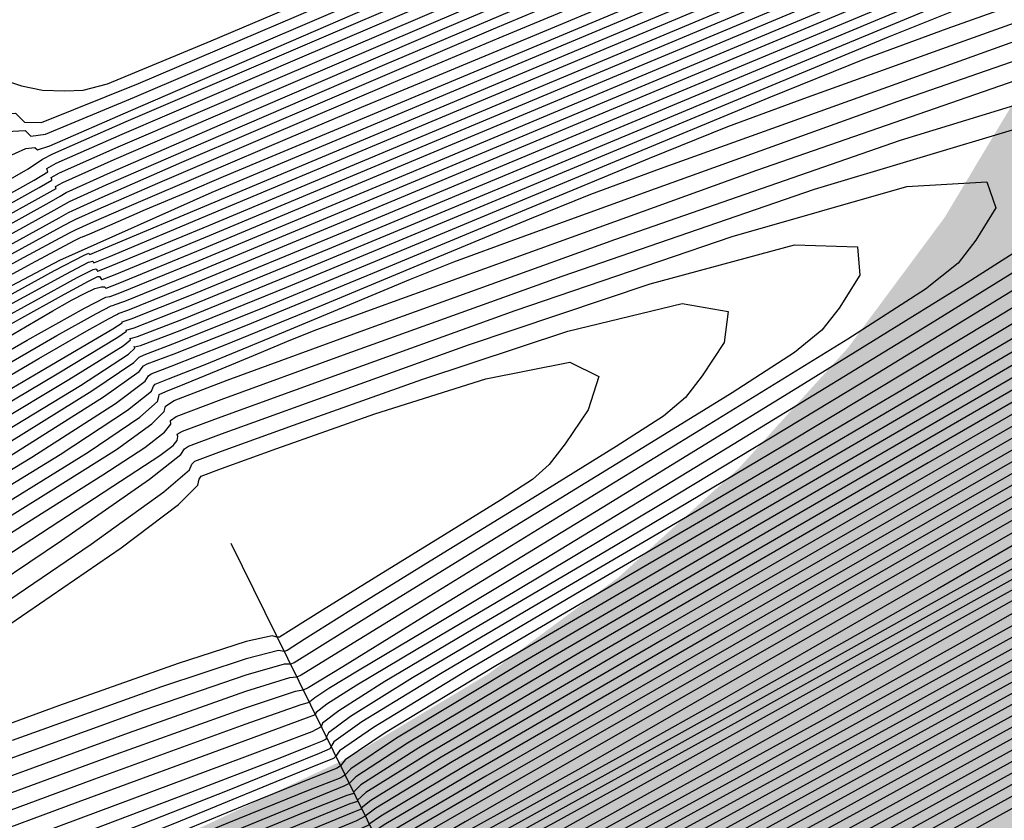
# Model space of a CAD drawing. Extents: x 3249832 to 3255657, y 13789405 to 13793316.
# Tile 360 of 656: x 3254717 to 3254721.46, y 13790580.98 to 13790584.61. Entities that reach past the tile are written whole.
import ezdxf

# ---------------------------------------------------------------- set-up
doc = ezdxf.new("R2010")
doc.units = 0
doc.header["$LTSCALE"] = 100
doc.header["$MEASUREMENT"] = 0
doc.linetypes.add('DASHED', pattern=[0.75, 0.5, -0.25])
for name, color, linetype in [('GRATIO_CON', 10, 'CONTINUOUS'), ('GRATIO_ICON', 7, 'CONTINUOUS'), ('PLAN', 7, 'CONTINUOUS'), ('TARGETS_EAST', 7, 'CONTINUOUS')]:
    doc.layers.add(name, color=color, linetype=linetype)
doc.styles.add('Gratio_032316_contours$0$symbol', font='symbol.shx')
doc.linetypes.add('Gratio_032316_contours$0$DEPRESSION', pattern='A,0.3,["%",Gratio_032316_contours$0$symbol,S=0.05,R=180,X=0,Y=0],0.0001', length=0.3001)

# ---------------------------------------------------------------- blocks, each defined once
blk = doc.blocks.new('Gratio_032316_contours')
at = {"layer": 'GRATIO_CON', "color": 5, "linetype": 'Continuous', "flags": 128}
for points in [[(3254729.7337, 13790585.5883), (3254726.1548, 13790583.6053), (3254723.1114, 13790581.9222), (3254721.402, 13790580.9752), (3254720.7117, 13790580.5895), (3254720.4475, 13790580.4371), (3254720.1335, 13790580.2557), (3254719.7632, 13790580.044), (3254719.4474, 13790579.8658), (3254719.2695, 13790579.7689), (3254719.2023, 13790579.7359), (3254719.191, 13790579.7334), (3254719.1903, 13790579.7333), (3254719.1909, 13790579.7303), (3254719.1928, 13790579.7246), (3254719.161, 13790579.7018), (3254718.9209, 13790579.589), (3254718.2626, 13790579.2987), (3254717.0811, 13790578.7879)], [(3254728.8845, 13790585.1702), (3254725.2667, 13790583.1664), (3254722.1902, 13790581.4659), (3254720.4676, 13790580.5135), (3254719.8095, 13790580.1483), (3254719.6515, 13790580.0585), (3254719.5301, 13790579.9884), (3254719.387, 13790579.9066), (3254719.265, 13790579.8377), (3254719.1962, 13790579.8002), (3254719.1703, 13790579.787), (3254719.1662, 13790579.7849), (3254719.1663, 13790579.7827), (3254719.1672, 13790579.7785), (3254719.1691, 13790579.7725), (3254719.1427, 13790579.7528), (3254718.9421, 13790579.6584), (3254718.3924, 13790579.4158), (3254717.4055, 13790578.9893)], [(3254727.6641, 13790584.598), (3254724.2823, 13790582.7257), (3254721.4061, 13790581.1376), (3254719.7981, 13790580.2513), (3254719.2051, 13790579.9254), (3254719.12, 13790579.8785), (3254719.1201, 13790579.8761), (3254719.1207, 13790579.8722), (3254719.122, 13790579.8672), (3254719.1061, 13790579.8546), (3254718.9847, 13790579.7971), (3254718.6518, 13790579.6502), (3254718.0542, 13790579.3919), (3254717.3499, 13790579.0906), (3254716.7497, 13790578.8373)], [(3254727.1639, 13790584.3726), (3254723.9721, 13790582.6058), (3254721.2573, 13790581.1077), (3254719.7391, 13790580.2725), (3254719.1787, 13790579.9662), (3254719.0977, 13790579.9231), (3254719.0973, 13790579.9216), (3254719.0977, 13790579.9184), (3254719.0985, 13790579.9143), (3254719.0878, 13790579.9054), (3254719.006, 13790579.8665), (3254718.7815, 13790579.7674), (3254718.3786, 13790579.5933), (3254717.9037, 13790579.3901), (3254717.499, 13790579.2193), (3254717.2244, 13790579.1067), (3254716.8115, 13790578.9359)], [(3254729.2115, 13790585.5664), (3254726.6636, 13790584.1472), (3254723.662, 13790582.486), (3254721.1086, 13790581.0778), (3254719.6802, 13790580.2936), (3254719.1524, 13790580.007), (3254719.0754, 13790579.9677), (3254719.0746, 13790579.9671), (3254719.0746, 13790579.9646), (3254719.075, 13790579.9614), (3254719.0695, 13790579.9562), (3254719.0272, 13790579.9358), (3254718.9112, 13790579.8846), (3254718.7029, 13790579.7946), (3254718.4575, 13790579.6896), (3254718.2483, 13790579.6013), (3254718.0833, 13790579.5332), (3254717.7085, 13790579.3759), (3254716.8041, 13790578.9917)], [(3254728.5498, 13790585.251), (3254726.1634, 13790583.9218), (3254723.3518, 13790582.3661), (3254720.9598, 13790581.0479), (3254719.6212, 13790580.3147), (3254719.126, 13790580.0478), (3254719.0532, 13790580.0123), (3254719.0038, 13790579.9919), (3254718.6668, 13790579.846), (3254717.7531, 13790579.453), (3254716.0492, 13790578.7221)], [(3254727.2264, 13790584.6203), (3254725.1629, 13790583.471), (3254722.7314, 13790582.1264), (3254720.6623, 13790580.9881), (3254719.5033, 13790580.3569), (3254719.0733, 13790580.1296), (3254719.0088, 13790580.1022), (3254719.0068, 13790580.1047), (3254719.0062, 13790580.1043), (3254719.0066, 13790580.1021), (3254718.9698, 13790580.0833), (3254718.7076, 13790579.9681), (3254717.9944, 13790579.6605), (3254716.6468, 13790579.082)], [(3254727.646, 13790584.9184), (3254726.5647, 13790584.3049), (3254724.6626, 13790583.2456), (3254722.4212, 13790582.0066), (3254720.5135, 13790580.9583), (3254719.4444, 13790580.3779), (3254719.0472, 13790580.1698), (3254718.9875, 13790580.1446), (3254718.9539, 13790580.1314), (3254718.7281, 13790580.0318), (3254718.115, 13790579.7655), (3254716.9457, 13790579.2622), (3254715.1564, 13790578.4904)], [(3254727.408, 13790584.8534), (3254726.8947, 13790584.5522), (3254725.903, 13790583.9896), (3254724.1624, 13790583.0203), (3254722.1111, 13790581.8867), (3254720.3647, 13790580.9284), (3254719.3854, 13790580.399), (3254719.0209, 13790580.2104), (3254718.9656, 13790580.1886), (3254718.9373, 13790580.1778), (3254718.7486, 13790580.0935), (3254718.2357, 13790579.8696), (3254717.2446, 13790579.4421), (3254715.6608, 13790578.758)], [(3254727.1082, 13790584.749), (3254726.6255, 13790584.4684), (3254726.1434, 13790584.1859), (3254725.2413, 13790583.6742), (3254723.6621, 13790582.7948), (3254721.801, 13790581.7666), (3254720.2165, 13790580.8975), (3254719.3276, 13790580.4178), (3254718.9964, 13790580.2475), (3254718.9457, 13790580.2286), (3254718.9225, 13790580.2206), (3254718.7702, 13790580.153), (3254718.3569, 13790579.9726), (3254717.5437, 13790579.6217), (3254716.1652, 13790579.0255)], [(3254705.9116, 13790577.8646), (3254708.1175, 13790579.1005), (3254710.7169, 13790580.5458), (3254712.9274, 13790581.7729), (3254714.1757, 13790582.4708), (3254714.7262, 13790582.7961), (3254715.0524, 13790583.0219), (3254715.5221, 13790583.355), (3254716.08, 13790583.7363), (3254716.5646, 13790584.0399), (3254716.8538, 13790584.174), (3254716.982, 13790584.1819), (3254717.0224, 13790584.1408), (3254717.099, 13790584.1397), (3254717.5383, 13790584.3161), (3254718.7171, 13790584.8192), (3254720.8259, 13790585.7202), (3254723.3083, 13790586.7772), (3254725.4214, 13790587.6704), (3254726.6744, 13790588.1882), (3254727.5859, 13790588.5544)], [(3254727.2905, 13790584.9555), (3254726.3459, 13790584.4268), (3254725.5434, 13790583.9762), (3254725.0607, 13790583.6982), (3254724.6407, 13790583.4535), (3254723.918, 13790583.0435), (3254722.6617, 13790582.344), (3254721.181, 13790581.5263), (3254719.92, 13790580.8356), (3254719.2121, 13790580.4553), (3254718.9475, 13790580.3215), (3254718.9062, 13790580.3083), (3254718.8929, 13790580.3062), (3254718.8136, 13790580.272), (3254718.5994, 13790580.1786), (3254718.1418, 13790579.9809), (3254717.1739, 13790579.5607), (3254715.3891, 13790578.7816)], [(3254706.6505, 13790578.2292), (3254708.8775, 13790579.476), (3254711.5017, 13790580.9344), (3254713.7333, 13790582.1722), (3254714.9891, 13790582.8719), (3254715.5116, 13790583.1747), (3254715.7499, 13790583.3365), (3254716.0604, 13790583.5567), (3254716.4291, 13790583.8087), (3254716.7495, 13790584.0094), (3254716.9406, 13790584.0981), (3254717.0252, 13790584.1039), (3254717.0515, 13790584.0781), (3254717.1178, 13790584.0869), (3254717.5212, 13790584.2551), (3254718.6086, 13790584.7221), (3254720.5548, 13790585.555), (3254722.8462, 13790586.5312), (3254724.7967, 13790587.3557), (3254725.9591, 13790587.8362), (3254726.8409, 13790588.1912), (3254728.1881, 13790588.742)], [(3254727.3334, 13790585.034), (3254726.5251, 13790584.5772), (3254725.5714, 13790584.044), (3254724.761, 13790583.5897), (3254724.2782, 13790583.3132), (3254723.8894, 13790583.0872), (3254723.2563, 13790582.7281), (3254722.1614, 13790582.1186), (3254720.871, 13790581.4061), (3254719.7718, 13790580.8047), (3254719.1543, 13790580.4741), (3254718.9231, 13790580.3585), (3254718.8864, 13790580.3481), (3254718.8781, 13790580.349), (3254718.8352, 13790580.3314), (3254718.7206, 13790580.2816), (3254718.4409, 13790580.1605), (3254717.6783, 13790579.8282), (3254716.0589, 13790579.1198), (3254713.414, 13790577.9607)], [(3254707.3893, 13790578.5938), (3254709.6376, 13790579.8515), (3254712.2865, 13790581.3229), (3254714.5393, 13790582.5715), (3254715.8025, 13790583.2729), (3254716.297, 13790583.5533), (3254716.4474, 13790583.6511), (3254716.5986, 13790583.7584), (3254716.7783, 13790583.8812), (3254716.9344, 13790583.9789), (3254717.0275, 13790584.0223), (3254717.0685, 13790584.0259), (3254717.0807, 13790584.0155), (3254717.1366, 13790584.0341), (3254717.5041, 13790584.1941), (3254718.5, 13790584.625), (3254720.2837, 13790585.3899), (3254722.384, 13790586.2852), (3254724.1719, 13790587.0411), (3254725.2438, 13790587.4841), (3254726.0958, 13790587.8279), (3254727.4497, 13790588.3828)], [(3254727.0926, 13790584.9615), (3254726.5761, 13790584.6593), (3254725.7598, 13790584.1988), (3254724.7969, 13790583.6611), (3254723.9786, 13790583.2033), (3254723.4958, 13790582.9281), (3254723.1381, 13790582.721), (3254722.5946, 13790582.4128), (3254721.6612, 13790581.8931), (3254720.561, 13790581.286), (3254719.6235, 13790580.7737), (3254719.0206, 13790580.4595), (3254718.2915, 13790580.1291), (3254716.8174, 13790579.4889), (3254714.2343, 13790578.3611)], [(3254708.1214, 13790578.9547), (3254710.3824, 13790580.2187), (3254713.0458, 13790581.699), (3254715.3103, 13790582.9569), (3254716.5747, 13790583.6637), (3254717.0391, 13790583.9291), (3254717.1039, 13790583.9728), (3254717.1504, 13790583.998), (3254717.4838, 13790584.1438), (3254718.3901, 13790584.5327), (3254720.0122, 13790585.2261), (3254721.9218, 13790586.0394), (3254723.5472, 13790586.7264), (3254724.5284, 13790587.1321), (3254725.3508, 13790587.4647), (3254726.7113, 13790588.0236), (3254729.0535, 13790588.9994)], [(3254728.2301, 13790585.6966), (3254726.9636, 13790584.9582), (3254726.3407, 13790584.5885), (3254725.8187, 13790584.2846), (3254724.9945, 13790583.8205), (3254724.0224, 13790583.2783), (3254723.1962, 13790582.8169), (3254722.7134, 13790582.5431), (3254722.3868, 13790582.3547), (3254721.9329, 13790582.0974), (3254721.161, 13790581.6677), (3254720.251, 13790581.1656), (3254719.4756, 13790580.7422), (3254718.968, 13790580.479), (3254718.3045, 13790580.1798), (3254716.9218, 13790579.5789), (3254714.4934, 13790578.5182)], [(3254708.2229, 13790578.9024), (3254709.3309, 13790579.5354), (3254711.2966, 13790580.6341), (3254713.6124, 13790581.9199), (3254715.5821, 13790583.0104), (3254716.6832, 13790583.6194), (3254717.0889, 13790583.8442), (3254717.1466, 13790583.8778), (3254717.1457, 13790583.8811), (3254717.1445, 13790583.8855), (3254717.1434, 13790583.8904), (3254717.1807, 13790583.9111), (3254717.4473, 13790584.0289), (3254718.1722, 13790584.3412), (3254719.4698, 13790584.8966), (3254720.9974, 13790585.5475), (3254722.2978, 13790586.0971), (3254723.0978, 13790586.428), (3254723.8608, 13790586.7382), (3254725.2345, 13790587.3052), (3254727.6189, 13790588.3002)], [(3254729.0546, 13790586.2845), (3254726.764, 13790584.9663), (3254725.4728, 13790584.2164), (3254724.8369, 13790583.8425), (3254724.304, 13790583.5352), (3254723.4639, 13790583.0639), (3254722.4734, 13790582.5126), (3254721.6314, 13790582.0441), (3254721.1485, 13790581.773), (3254720.8841, 13790581.6222), (3254720.6095, 13790581.4667), (3254720.1606, 13790581.2168), (3254719.6312, 13790580.9249), (3254719.1798, 13790580.679), (3254718.863, 13790580.5174), (3254718.3308, 13790580.2803), (3254717.1312, 13790579.7582), (3254715.0119, 13790578.8318)], [(3254708.4393, 13790578.9555), (3254708.9096, 13790579.2396), (3254709.9357, 13790579.8257), (3254711.7536, 13790580.8419), (3254713.8956, 13790582.031), (3254715.7174, 13790583.0395), (3254716.7359, 13790583.6025), (3254717.1114, 13790583.8099), (3254717.1651, 13790583.8402), (3254717.1647, 13790583.8422), (3254717.164, 13790583.8453), (3254717.1631, 13790583.8492), (3254717.1958, 13790583.8677), (3254717.429, 13790583.9714), (3254718.0632, 13790584.2455), (3254719.1986, 13790584.7319), (3254720.5353, 13790585.3015), (3254721.6731, 13790585.7825), (3254722.3824, 13790586.0759), (3254723.1158, 13790586.375), (3254724.4961, 13790586.946), (3254726.9015, 13790587.9506), (3254729.7318, 13790589.1319)], [(3254728.3425, 13790585.9306), (3254726.0309, 13790584.6011), (3254724.7275, 13790583.8456), (3254724.085, 13790583.4695), (3254723.5467, 13790583.1605), (3254722.6986, 13790582.6855), (3254721.6989, 13790582.1298), (3254720.849, 13790581.6576), (3254720.3661, 13790581.3879), (3254720.1328, 13790581.256), (3254719.9478, 13790581.1513), (3254719.6603, 13790580.9913), (3254719.3214, 13790580.8045), (3254719.0322, 13790580.6472), (3254718.8691, 13790580.5616), (3254718.8072, 13790580.5326), (3254718.7963, 13790580.5313), (3254718.7368, 13790580.5079), (3254718.3316, 13790580.3315), (3254717.2341, 13790579.8504), (3254715.2707, 13790578.9893)], [(3254708.2902, 13790578.7824), (3254708.8295, 13790579.1058), (3254709.155, 13790579.3104), (3254709.5964, 13790579.5768), (3254710.5404, 13790580.1161), (3254712.2107, 13790581.0497), (3254714.1787, 13790582.1422), (3254715.8526, 13790583.0686), (3254716.7886, 13790583.5857), (3254717.1338, 13790583.7764), (3254717.1833, 13790583.8054), (3254717.2116, 13790583.8216), (3254717.4113, 13790583.9122), (3254717.9545, 13790584.1489), (3254718.9275, 13790584.5669), (3254720.0731, 13790585.0555), (3254721.0483, 13790585.4679), (3254721.6671, 13790585.7239), (3254722.3708, 13790586.0117), (3254723.7577, 13790586.5868), (3254726.1842, 13790587.601), (3254729.0395, 13790588.7933)], [(3254727.6304, 13790585.5767), (3254725.2978, 13790584.2359), (3254723.9821, 13790583.4747), (3254723.3331, 13790583.0965), (3254722.7893, 13790582.7858), (3254721.9333, 13790582.3072), (3254720.9245, 13790581.7469), (3254720.0665, 13790581.2712), (3254719.5836, 13790581.0029), (3254719.3815, 13790580.8897), (3254719.2861, 13790580.836), (3254719.1601, 13790580.7659), (3254719.0115, 13790580.6842), (3254718.8844, 13790580.6156), (3254718.8123, 13790580.5787), (3254718.7844, 13790580.5668), (3254718.7788, 13790580.5669), (3254718.7241, 13790580.545), (3254718.3507, 13790580.3824), (3254717.3392, 13790579.9392), (3254715.5301, 13790579.1457), (3254713.4018, 13790578.2134)], [(3254708.1392, 13790578.63), (3254709.002, 13790579.1372), (3254709.5465, 13790579.4628), (3254709.8707, 13790579.6652), (3254710.2831, 13790579.914), (3254711.1451, 13790580.4064), (3254712.6678, 13790581.2575), (3254714.4618, 13790582.2533), (3254715.9878, 13790583.0977), (3254716.8413, 13790583.5688), (3254717.1564, 13790583.7423), (3254717.2019, 13790583.7682), (3254717.2258, 13790583.7815), (3254717.3925, 13790583.8569), (3254717.8453, 13790584.0541), (3254718.6562, 13790584.4024), (3254719.6109, 13790584.8096), (3254720.4236, 13790585.1532), (3254720.9518, 13790585.3718), (3254721.6257, 13790585.6485), (3254723.0193, 13790586.2276), (3254725.4669, 13790587.2514), (3254728.3471, 13790588.4547)], [(3254729.7979, 13790586.8776), (3254726.9184, 13790585.2228), (3254724.5647, 13790583.8708), (3254723.2378, 13790583.1044), (3254722.5896, 13790582.7282), (3254722.0602, 13790582.4267), (3254721.2317, 13790581.9642), (3254720.2552, 13790581.4228), (3254719.424, 13790580.9639), (3254718.9096, 13790580.6872), (3254718.3959, 13790580.4448), (3254717.4452, 13790580.027), (3254715.7898, 13790579.302), (3254713.8428, 13790578.4494)], [(3254711.6567, 13790580.5884), (3254712.3546, 13790580.9871), (3254713.5819, 13790581.6731), (3254715.0281, 13790582.4756), (3254716.2586, 13790583.1558), (3254716.9475, 13790583.5349), (3254717.2026, 13790583.6738), (3254717.2402, 13790583.6936), (3254717.2552, 13790583.7011), (3254717.3554, 13790583.7462), (3254717.6272, 13790583.8645), (3254718.1137, 13790584.0734), (3254718.6865, 13790584.3178), (3254719.1742, 13790584.5239), (3254719.5211, 13790584.6677), (3254720.1357, 13790584.922), (3254721.5425, 13790585.5092), (3254724.0323, 13790586.5523), (3254726.9625, 13790587.7775), (3254729.4569, 13790588.8121)], [(3254728.4245, 13790586.1984), (3254725.4942, 13790584.515), (3254723.0986, 13790583.1404), (3254721.7565, 13790582.3679), (3254721.1619, 13790582.0243), (3254720.8023, 13790581.8194), (3254720.2812, 13790581.5285), (3254719.6669, 13790581.1881), (3254719.1438, 13790580.8996), (3254718.8108, 13790580.7219), (3254718.4243, 13790580.5422), (3254717.6552, 13790580.2048), (3254716.3085, 13790579.615), (3254714.7247, 13790578.9216)], [(3254711.6974, 13790580.5336), (3254712.0177, 13790580.7298), (3254712.3434, 13790580.9256), (3254712.9594, 13790581.2775), (3254714.039, 13790581.8809), (3254715.3113, 13790582.5868), (3254716.3941, 13790583.1849), (3254717.0006, 13790583.5179), (3254717.2257, 13790583.6395), (3254717.2594, 13790583.6563), (3254717.2699, 13790583.6609), (3254717.3369, 13790583.6908), (3254717.5181, 13790583.7696), (3254717.8425, 13790583.909), (3254718.2244, 13790584.0718), (3254718.5494, 13790584.2093), (3254718.8058, 13790584.3156), (3254719.3907, 13790584.5588), (3254720.8041, 13790585.15), (3254723.315, 13790586.2027), (3254726.2702, 13790587.4389), (3254728.7858, 13790588.483)], [(3254727.7378, 13790585.8588), (3254724.7822, 13790584.1612), (3254722.3655, 13790582.7752), (3254721.0159, 13790581.9997), (3254720.4481, 13790581.6723), (3254720.1733, 13790581.5157), (3254719.8059, 13790581.3107), (3254719.3727, 13790581.0707), (3254719.0037, 13790580.8674), (3254718.7614, 13790580.7392), (3254718.4384, 13790580.5909), (3254717.7602, 13790580.2937), (3254716.5679, 13790579.7716), (3254715.1657, 13790579.1576), (3254713.9737, 13790578.6374)], [(3254710.9558, 13790580.0324), (3254711.8495, 13790580.5563), (3254712.4144, 13790580.8906), (3254712.7333, 13790581.0847), (3254713.0302, 13790581.2628), (3254713.5641, 13790581.5679), (3254714.496, 13790582.0887), (3254715.5944, 13790582.6979), (3254716.5295, 13790583.214), (3254717.0537, 13790583.5009), (3254717.2488, 13790583.6053), (3254717.2786, 13790583.619), (3254717.2846, 13790583.6207), (3254717.3184, 13790583.6354), (3254717.4091, 13790583.6748), (3254717.5712, 13790583.7445), (3254717.7622, 13790583.8259), (3254717.9247, 13790583.8946), (3254718.0904, 13790583.9636), (3254718.6457, 13790584.1956), (3254720.0657, 13790584.7908), (3254722.5977, 13790585.8531), (3254725.5778, 13790587.1004), (3254728.1146, 13790588.154)], [(3254729.838, 13790587.1284), (3254727.0512, 13790585.5192), (3254724.0701, 13790583.8073), (3254721.6324, 13790582.4101), (3254720.2753, 13790581.6315), (3254719.7342, 13790581.3204), (3254719.5443, 13790581.2121), (3254719.3306, 13790581.0928), (3254719.0786, 13790580.9533), (3254718.8636, 13790580.8353), (3254718.712, 13790580.7566), (3254718.4526, 13790580.6395), (3254717.8652, 13790580.3826), (3254716.8273, 13790579.9281), (3254715.6067, 13790579.3937), (3254714.5691, 13790578.9409)], [(3254708.7222, 13790578.6568), (3254710.3793, 13790579.6321), (3254711.66, 13790580.3829), (3254712.5613, 13790580.9111), (3254713.1314, 13790581.2475), (3254713.449, 13790581.4395), (3254713.7169, 13790581.6), (3254714.1688, 13790581.8582), (3254714.9531, 13790582.2965), (3254715.8776, 13790582.8091), (3254716.6649, 13790583.243), (3254717.1819, 13790583.5155), (3254717.8725, 13790583.8234), (3254719.325, 13790584.4333), (3254721.8797, 13790585.504), (3254724.8854, 13790586.7618), (3254727.4434, 13790587.8249)], [(3254729.175, 13790586.8025), (3254726.3645, 13790585.1796), (3254723.358, 13790583.4534), (3254720.8993, 13790582.0449), (3254719.5347, 13790581.2632), (3254719.0204, 13790580.9685), (3254718.9152, 13790580.9085), (3254718.8552, 13790580.8751), (3254718.7842, 13790580.8362), (3254718.7233, 13790580.8034), (3254718.6623, 13790580.7741), (3254718.4666, 13790580.6884), (3254717.9702, 13790580.4716), (3254717.0866, 13790580.0847), (3254716.0477, 13790579.6297), (3254715.1645, 13790579.2443), (3254714.6704, 13790579.0315)], [(3254716.9342, 13790583.3021), (3254717.2097, 13790583.4523), (3254717.3129, 13790583.5061), (3254717.3299, 13790583.5116), (3254717.3322, 13790583.5087), (3254717.3342, 13790583.506), (3254717.3356, 13790583.5041), (3254717.3363, 13790583.5035), (3254717.3366, 13790583.5035), (3254717.3368, 13790583.5035), (3254717.404, 13790583.531), (3254717.872, 13790583.7263), (3254719.1412, 13790584.2584), (3254721.412, 13790585.2112), (3254724.0847, 13790586.3299), (3254726.3595, 13790587.2754), (3254727.6653, 13790587.8043)], [(3254728.0443, 13790586.2624), (3254725.4327, 13790584.7531), (3254722.6654, 13790583.1632), (3254720.4119, 13790581.871), (3254719.1643, 13790581.1542), (3254718.7052, 13790580.8885), (3254718.6397, 13790580.8491), (3254718.622, 13790580.8411), (3254718.5024, 13790580.7895), (3254718.1803, 13790580.6492), (3254717.6054, 13790580.3977), (3254716.9296, 13790580.1019), (3254716.3552, 13790579.8512), (3254716.0339, 13790579.7128), (3254715.9146, 13790579.6644), (3254715.8956, 13790579.6613), (3254715.8516, 13790579.649), (3254715.5623, 13790579.5339), (3254714.7836, 13790579.2122), (3254713.3533, 13790578.617)], [(3254716.7264, 13790583.1429), (3254717.0689, 13790583.3317), (3254717.2612, 13790583.4364), (3254717.3335, 13790583.4736), (3254717.3459, 13790583.4765), (3254717.3487, 13790583.4728), (3254717.3514, 13790583.469), (3254717.3534, 13790583.4662), (3254717.3545, 13790583.4652), (3254717.3548, 13790583.4653), (3254717.3552, 13790583.4653), (3254717.4185, 13790583.4907), (3254717.8577, 13790583.6733), (3254719.0482, 13790584.1718), (3254721.1778, 13790585.065), (3254723.6843, 13790586.114), (3254725.8175, 13790587.0007), (3254727.0441, 13790587.4974)], [(3254727.5027, 13790586.0059), (3254725.0203, 13790584.5705), (3254722.4077, 13790583.0687), (3254720.2867, 13790581.8514), (3254719.1137, 13790581.1756), (3254718.6826, 13790580.924), (3254718.6216, 13790580.8854), (3254718.6088, 13790580.8786), (3254718.5211, 13790580.8406), (3254718.2853, 13790580.7381), (3254717.8648, 13790580.5542), (3254717.3706, 13790580.3379), (3254716.9506, 13790580.1546), (3254716.7156, 13790580.0534), (3254716.6284, 13790580.018), (3254716.6146, 13790580.0158), (3254716.5711, 13790580.0021), (3254716.2803, 13790579.8847), (3254715.496, 13790579.5593), (3254714.0543, 13790578.9586)], [(3254716.7815, 13790583.1276), (3254717.0096, 13790583.2539), (3254717.2039, 13790583.3609), (3254717.313, 13790583.4203), (3254717.3542, 13790583.441), (3254717.362, 13790583.4413), (3254717.3652, 13790583.4368), (3254717.3685, 13790583.432), (3254717.3712, 13790583.4283), (3254717.3726, 13790583.427), (3254717.3731, 13790583.427), (3254717.3735, 13790583.427), (3254717.4329, 13790583.4504), (3254717.8433, 13790583.6204), (3254718.9551, 13790584.0852), (3254720.9437, 13790584.9188), (3254723.2838, 13790585.8981), (3254725.2755, 13790586.7259), (3254726.4229, 13790587.1904), (3254727.0474, 13790587.4227)], [(3254728.7478, 13790586.7991), (3254726.961, 13790585.7494), (3254724.6079, 13790584.3878), (3254722.15, 13790582.9742), (3254720.1615, 13790581.8318), (3254719.0631, 13790581.1971), (3254718.6599, 13790580.9594), (3254718.6034, 13790580.9218), (3254718.5956, 13790580.9161), (3254718.5399, 13790580.8917), (3254718.3903, 13790580.8269), (3254718.1242, 13790580.7107), (3254717.8116, 13790580.574), (3254717.546, 13790580.4581), (3254717.3974, 13790580.3941), (3254717.3422, 13790580.3717), (3254717.3335, 13790580.3703), (3254717.2905, 13790580.3551), (3254716.9983, 13790580.2355), (3254716.2084, 13790579.9064), (3254714.7553, 13790579.3002), (3254712.8064, 13790578.4968)], [(3254716.7162, 13790583.0323), (3254717.0273, 13790583.2138), (3254717.1508, 13790583.2859), (3254717.1927, 13790583.3099), (3254717.2387, 13790583.3352), (3254717.2936, 13790583.3639), (3254717.3416, 13790583.3862), (3254717.3708, 13790583.395), (3254717.3844, 13790583.3942), (3254717.3891, 13790583.3904), (3254717.3908, 13790583.3887), (3254717.3914, 13790583.3888), (3254717.3919, 13790583.3888), (3254717.4474, 13790583.4101), (3254717.829, 13790583.5674), (3254718.8621, 13790583.9986), (3254720.7095, 13790584.7726), (3254722.8834, 13790585.6822), (3254724.7335, 13790586.4511), (3254725.8017, 13790586.8835), (3254726.3982, 13790587.1052), (3254727.0253, 13790587.3226), (3254728.0393, 13790587.6815)], [(3254728.1378, 13790586.5036), (3254726.4194, 13790585.4929), (3254724.1955, 13790584.2051), (3254721.8923, 13790582.8797), (3254720.0364, 13790581.8123), (3254719.0125, 13790581.2185), (3254718.6373, 13790580.9949), (3254718.5853, 13790580.9581), (3254718.5824, 13790580.9536), (3254718.5586, 13790580.9428), (3254718.4953, 13790580.9158), (3254718.3835, 13790580.8672), (3254718.2524, 13790580.8102), (3254718.1409, 13790580.7621), (3254718.0363, 13790580.7184), (3254717.7198, 13790580.5869), (3254716.9209, 13790580.2532), (3254715.4564, 13790579.6417), (3254713.4917, 13790578.8316)], [(3254709.7009, 13790578.7469), (3254711.5361, 13790579.8562), (3254713.4201, 13790580.9757), (3254715.0366, 13790581.928), (3254716.1456, 13790582.5788), (3254716.8101, 13790582.9667), (3254717.1693, 13790583.1736), (3254717.3482, 13790583.2733), (3254717.4157, 13790583.3078), (3254717.4269, 13790583.3111), (3254717.4277, 13790583.3112), (3254717.428, 13790583.3122), (3254717.4287, 13790583.3123), (3254717.4763, 13790583.3295), (3254717.8003, 13790583.4614), (3254718.6761, 13790583.8253), (3254720.2412, 13790584.4802), (3254722.0826, 13790585.2504), (3254723.6496, 13790585.9016), (3254724.5594, 13790586.2697), (3254725.0999, 13790586.4703), (3254725.7268, 13790586.6894), (3254726.7566, 13790587.0552), (3254727.9474, 13790587.4663)], [(3254728.0664, 13790586.6077), (3254726.9178, 13790585.9127), (3254725.3361, 13790584.9799), (3254723.3707, 13790583.8398), (3254721.3769, 13790582.6907), (3254719.786, 13790581.7731), (3254718.9113, 13790581.2614), (3254718.592, 13790581.0659), (3254718.5493, 13790581.0308), (3254718.5505, 13790581.0262), (3254718.5501, 13790581.0249), (3254718.5489, 13790581.0256), (3254718.5111, 13790581.0115), (3254718.2535, 13790580.9052), (3254717.5562, 13790580.6143), (3254716.2672, 13790580.0764), (3254714.5051, 13790579.3515), (3254712.4565, 13790578.5298)], [(3254710.3504, 13790579.065), (3254712.1959, 13790580.1806), (3254714.0651, 13790581.2918), (3254715.6138, 13790582.2047), (3254716.5872, 13790582.7766), (3254717.087, 13790583.0691), (3254717.3042, 13790583.1944), (3254717.4028, 13790583.2494), (3254717.44, 13790583.2687), (3254717.446, 13790583.2712), (3254717.4463, 13790583.2723), (3254717.4464, 13790583.2739), (3254717.4471, 13790583.274), (3254717.4907, 13790583.2892), (3254717.786, 13790583.4084), (3254718.583, 13790583.7387), (3254720.007, 13790584.334), (3254721.6821, 13790585.0345), (3254723.1076, 13790585.6269), (3254723.9382, 13790585.9627), (3254724.4507, 13790586.1529), (3254725.0776, 13790586.3728), (3254726.1152, 13790586.742), (3254727.3154, 13790587.1566)], [(3254727.4359, 13790586.3004), (3254726.3078, 13790585.6173), (3254724.7944, 13790584.7235), (3254722.9583, 13790583.6571), (3254721.1191, 13790582.5962), (3254719.6608, 13790581.7535), (3254718.8607, 13790581.2828), (3254718.5694, 13790581.1013), (3254718.5313, 13790581.0671), (3254718.5331, 13790581.0618), (3254718.533, 13790581.0604), (3254718.5317, 13790581.0614), (3254718.4977, 13790581.0499), (3254718.2692, 13790580.9571), (3254717.652, 13790580.7008), (3254716.5064, 13790580.2238), (3254714.9114, 13790579.5693), (3254713.0004, 13790578.8056)], [(3254709.4615, 13790578.4248), (3254711.0257, 13790579.3982), (3254712.9133, 13790580.5386), (3254714.7994, 13790581.6597), (3254716.2948, 13790582.5414), (3254717.1184, 13790583.0259), (3254717.4219, 13790583.2047), (3254717.4652, 13790583.2313), (3254717.4648, 13790583.2335), (3254717.4647, 13790583.2356), (3254717.4655, 13790583.2358), (3254717.5052, 13790583.2489), (3254717.7716, 13790583.3554), (3254718.49, 13790583.6521), (3254719.7728, 13790584.1879), (3254721.2817, 13790584.8186), (3254722.5657, 13790585.3521), (3254723.317, 13790585.6558), (3254723.8015, 13790585.8354), (3254724.4283, 13790586.0562), (3254725.4738, 13790586.4288), (3254726.6833, 13790586.8469), (3254727.6696, 13790587.1492)], [(3254727.552, 13790586.4626), (3254726.8053, 13790585.993), (3254725.6978, 13790585.3218), (3254724.2528, 13790584.467), (3254722.5459, 13790583.4745), (3254720.8614, 13790582.5017), (3254719.5356, 13790581.734), (3254718.8101, 13790581.3043), (3254718.5468, 13790581.1368), (3254718.5133, 13790581.1035), (3254718.5157, 13790581.0974), (3254718.5158, 13790581.0958), (3254718.5145, 13790581.0972), (3254718.4843, 13790581.0883), (3254718.2849, 13790581.009), (3254717.7477, 13790580.7874), (3254716.7456, 13790580.3711), (3254715.3176, 13790579.787), (3254713.5444, 13790579.0815)], [(3254710.0656, 13790578.7159), (3254711.5627, 13790579.6503), (3254713.3231, 13790580.7164), (3254715.0568, 13790581.7488), (3254716.4213, 13790582.5555), (3254717.1708, 13790582.9999), (3254717.4459, 13790583.166), (3254717.4841, 13790583.1928), (3254717.483, 13790583.1962), (3254717.4828, 13790583.1983), (3254717.4837, 13790583.198), (3254717.5196, 13790583.2088), (3254717.7573, 13790583.3024), (3254718.397, 13790583.5655), (3254719.5386, 13790584.0417), (3254720.8813, 13790584.6027), (3254722.0237, 13790585.0773), (3254722.6958, 13790585.3489), (3254723.1524, 13790585.518), (3254723.7791, 13790585.7395), (3254724.8324, 13790586.1157), (3254726.0513, 13790586.5372), (3254727.0452, 13790586.8419), (3254727.5265, 13790586.9139)], [(3254727.3184, 13790586.425), (3254726.9235, 13790586.1557), (3254726.1748, 13790585.6857), (3254725.0878, 13790585.0264), (3254723.7111, 13790584.2105), (3254722.1335, 13790583.2918), (3254720.6037, 13790582.4072), (3254719.4105, 13790581.7144), (3254718.7594, 13790581.3258), (3254718.5237, 13790581.1732), (3254718.4935, 13790581.1429), (3254718.4703, 13790581.1296), (3254718.3009, 13790581.0612), (3254717.8436, 13790580.8739), (3254716.9848, 13790580.5185), (3254715.7239, 13790580.0048), (3254714.0883, 13790579.3573), (3254712.1632, 13790578.6194)], [(3254716.6747, 13790582.5829), (3254717.2757, 13790582.9476), (3254717.4939, 13790583.0889), (3254717.5217, 13790583.1167), (3254717.5193, 13790583.1224), (3254717.5189, 13790583.1244), (3254717.5203, 13790583.1228), (3254717.5484, 13790583.1285), (3254717.7286, 13790583.1965), (3254718.2109, 13790583.3923), (3254719.0703, 13790583.7493), (3254720.0804, 13790584.1708), (3254720.9398, 13790584.5278), (3254721.4535, 13790584.735), (3254721.854, 13790584.8831)], [(3254722.6278, 13790583.6975), (3254721.3087, 13790582.9265), (3254720.0881, 13790582.2186), (3254719.1595, 13790581.6765), (3254718.6567, 13790581.3716), (3254718.476, 13790581.249), (3254718.4542, 13790581.2221), (3254718.4398, 13790581.2118), (3254718.3301, 13790581.1682), (3254718.034, 13790581.0484), (3254717.4629, 13790580.8136), (3254716.5363, 13790580.4404)], [(3254716.8013, 13790582.5971), (3254717.328, 13790582.9224), (3254717.5183, 13790583.0509), (3254717.5427, 13790583.0761), (3254717.5641, 13790583.0858), (3254717.7144, 13790583.1432), (3254718.1179, 13790583.3057), (3254718.8361, 13790583.6031), (3254719.68, 13790583.9549), (3254720.3978, 13790584.253), (3254720.8323, 13790584.4281), (3254721.2049, 13790584.5656), (3254721.8313, 13790584.7897)], [(3254722.0862, 13790583.441), (3254720.8963, 13790582.7439), (3254719.8302, 13790582.1245), (3254719.0335, 13790581.6585), (3254718.6044, 13790581.3964), (3254718.4507, 13790581.2898), (3254718.4328, 13790581.2652), (3254718.4231, 13790581.2559), (3254718.3437, 13790581.2236), (3254718.1288, 13790581.1365), (3254717.7018, 13790580.9615), (3254716.9425, 13790580.6582)], [(3254716.928, 13790582.6104), (3254717.3807, 13790582.8953), (3254717.5427, 13790583.0109), (3254717.5621, 13790583.0361), (3254717.5789, 13790583.0449), (3254717.7001, 13790583.0901), (3254718.0249, 13790583.2191), (3254718.602, 13790583.4569), (3254719.2796, 13790583.739), (3254719.8558, 13790583.9783), (3254720.2111, 13790584.1212), (3254720.5557, 13790584.2482), (3254721.182, 13790584.473), (3254722.2668, 13790584.863)], [(3254721.5445, 13790583.1845), (3254720.4839, 13790582.5613), (3254719.5723, 13790582.0305), (3254718.9076, 13790581.6404), (3254718.5521, 13790581.4213), (3254718.4254, 13790581.3307), (3254718.4114, 13790581.3082), (3254718.4064, 13790581.3), (3254718.3574, 13790581.279), (3254718.2236, 13790581.2246), (3254717.9407, 13790581.1093), (3254717.3488, 13790580.876), (3254716.2641, 13790580.4607)], [(3254716.345, 13790582.1913), (3254717.0555, 13790582.6225), (3254717.4349, 13790582.8656), (3254717.5694, 13790582.9668), (3254717.5841, 13790582.9914), (3254717.5959, 13790583.0001), (3254717.6873, 13790583.0345), (3254717.9325, 13790583.1313), (3254718.368, 13790583.3104), (3254718.8792, 13790583.5231), (3254719.3138, 13790583.7035), (3254719.59, 13790583.8143), (3254719.9065, 13790583.9307), (3254720.5328, 13790584.1564), (3254721.6254, 13790584.5499)], [(3254722.0377, 13790583.5491), (3254721.0029, 13790582.9281), (3254720.0714, 13790582.3787), (3254719.3143, 13790581.9364), (3254718.7817, 13790581.6223), (3254718.4999, 13790581.4461), (3254718.4001, 13790581.3715), (3254718.39, 13790581.3513), (3254718.3897, 13790581.3441), (3254718.371, 13790581.3343), (3254718.3184, 13790581.3127), (3254718.1796, 13790581.2571), (3254717.755, 13790581.0939), (3254716.8081, 13790580.7366)], [(3254716.8608, 13790582.3673), (3254717.311, 13790582.6455), (3254717.5447, 13790582.8036), (3254717.625, 13790582.8746), (3254717.6309, 13790582.8972), (3254717.6323, 13790582.9063), (3254717.6631, 13790582.9205), (3254717.7485, 13790582.9546), (3254717.9002, 13790583.017), (3254718.0784, 13790583.0911), (3254718.2299, 13790583.154), (3254718.3476, 13790583.2004), (3254718.6082, 13790583.2958), (3254719.2343, 13790583.5232), (3254720.3426, 13790583.9235), (3254721.6269, 13790584.3693)], [(3254721.7609, 13790583.5345), (3254720.8177, 13790582.9581), (3254719.9196, 13790582.4151), (3254719.2465, 13790582.0136), (3254718.7981, 13790581.7491), (3254718.5286, 13790581.5889), (3254718.3926, 13790581.5019), (3254718.3446, 13790581.4643), (3254718.3394, 13790581.4542), (3254718.2999, 13790581.438), (3254718.0205, 13790581.3361), (3254717.264, 13790581.0572), (3254717.264, 13790581.0572), (3254715.9117, 13790580.5556)], [(3254716.6029, 13790582.1357), (3254717.1187, 13790582.4552), (3254717.4388, 13790582.6571), (3254717.5999, 13790582.7727), (3254717.6551, 13790582.8295), (3254717.6621, 13790582.8534), (3254717.7009, 13790582.8786), (3254717.9417, 13790582.9707), (3254718.5771, 13790583.2034), (3254719.6989, 13790583.6094), (3254720.9945, 13790584.0595), (3254722.0502, 13790584.3834)], [(3254721.8958, 13790583.7008), (3254721.1304, 13790583.2272), (3254720.2077, 13790582.6627), (3254719.3779, 13790582.1586), (3254718.8341, 13790581.8311), (3254718.5399, 13790581.6557), (3254718.4018, 13790581.5728), (3254718.3383, 13790581.5313), (3254718.3156, 13790581.5134), (3254718.3123, 13790581.5097), (3254718.2748, 13790581.4988), (3254718.0218, 13790581.4104), (3254717.3398, 13790581.162), (3254717.3398, 13790581.162), (3254716.1225, 13790580.7119)], [(3254716.3961, 13790581.9178), (3254717.013, 13790582.313), (3254717.377, 13790582.5424), (3254717.5678, 13790582.666), (3254717.6571, 13790582.7357), (3254717.6852, 13790582.7723), (3254717.6844, 13790582.7885), (3254717.7105, 13790582.8064), (3254717.914, 13790582.8833), (3254718.4692, 13790583.0857), (3254719.4592, 13790583.4432), (3254720.604, 13790583.8379), (3254721.5327, 13790584.1151)], [(3254721.7007, 13790583.6711), (3254721.2798, 13790583.4014), (3254720.5276, 13790582.9364), (3254719.6407, 13790582.3926), (3254718.8863, 13790581.9309), (3254718.4648, 13790581.6721), (3254718.309, 13790581.5768), (3254718.285, 13790581.5655), (3254718.2497, 13790581.5597), (3254718.023, 13790581.4847), (3254717.4156, 13790581.2667), (3254717.4156, 13790581.2667), (3254716.3332, 13790580.8683)], [(3254716.9331, 13790582.1698), (3254717.423, 13790582.4902), (3254717.6353, 13790582.6296), (3254717.6968, 13790582.6747), (3254717.7149, 13790582.6983), (3254717.718, 13790582.7152), (3254717.715, 13790582.7258), (3254717.7382, 13790582.74), (3254717.9143, 13790582.8054), (3254718.3935, 13790582.9795), (3254719.2472, 13790583.287), (3254720.2314, 13790583.6229), (3254721.0231, 13790583.8496), (3254721.3855, 13790583.8707), (3254721.4256, 13790583.7533), (3254721.3363, 13790583.6055), (3254721.2562, 13790583.502), (3254721.1068, 13790583.3836), (3254720.755, 13790583.1579), (3254720.1272, 13790582.77), (3254719.3872, 13790582.3161), (3254718.758, 13790581.9303), (3254718.4066, 13790581.7133), (3254718.2769, 13790581.633), (3254718.2564, 13790581.6242), (3254718.2242, 13790581.6215), (3254718.0242, 13790581.5592), (3254717.4915, 13790581.3714), (3254717.4915, 13790581.3714), (3254716.544, 13790581.0246)], [(3254716.7271, 13790581.8224), (3254717.3249, 13790582.2278), (3254717.654, 13790582.4651), (3254717.7696, 13790582.5648), (3254717.7807, 13790582.5911), (3254717.7949, 13790582.6044), (3254717.9149, 13790582.6494), (3254718.2421, 13790582.7672), (3254718.8232, 13790582.9746), (3254719.4861, 13790583.1928), (3254720.0041, 13790583.3188), (3254720.2123, 13790583.2821), (3254720.1939, 13790583.1422), (3254720.0941, 13790582.9907), (3254720.019, 13790582.893), (3254719.919, 13790582.8087), (3254719.7054, 13790582.6706), (3254719.3268, 13790582.4366), (3254718.8806, 13790582.1623), (3254718.5017, 13790581.9281), (3254718.2907, 13790581.7949), (3254718.2128, 13790581.745), (3254718.1992, 13790581.7414), (3254718.1732, 13790581.745), (3254718.0266, 13790581.708), (3254717.6431, 13790581.5808), (3254717.6431, 13790581.5808), (3254716.9655, 13790581.3374)]]:
    blk.add_lwpolyline(points, dxfattribs=at)
at = {"layer": 'GRATIO_CON', "color": 5, "linetype": 'Gratio_032316_contours$0$DEPRESSION', "flags": 128}
blk.add_lwpolyline([(3254717.7184, 13790581.687), (3254717.1761, 13790581.4941), (3254716.541, 13790581.2622), (3254716.0014, 13790581.0653), (3254715.6984, 13790580.9592), (3254715.5846, 13790580.9252), (3254715.5657, 13790580.9262), (3254715.5772, 13790580.9406), (3254715.6741, 13790581.0092), (3254715.9414, 13790581.1883), (3254716.4211, 13790581.5067), (3254716.9845, 13790581.8839), (3254717.4601, 13790582.2116), (3254717.7197, 13790582.4079), (3254717.8082, 13790582.4955), (3254717.814, 13790582.5229), (3254717.8234, 13790582.5364), (3254717.9153, 13790582.5714), (3254718.1664, 13790582.661), (3254718.6112, 13790582.8184), (3254719.1135, 13790582.9777), (3254719.4945, 13790583.0533), (3254719.6256, 13790582.9878), (3254719.578, 13790582.8366), (3254719.473, 13790582.6833), (3254719.4004, 13790582.5885), (3254719.3251, 13790582.5212), (3254719.1806, 13790582.427), (3254718.9265, 13790582.2699), (3254718.6272, 13790582.0858), (3254718.373, 13790581.9285), (3254718.2314, 13790581.8388), (3254718.1788, 13790581.8059), (3254718.1683, 13790581.8058), (3254718.1457, 13790581.8116), (3254718.0264, 13790581.7856), (3254717.7184, 13790581.687)], close=True, dxfattribs=at)
at = {"layer": 'GRATIO_ICON', "color": 7, "linetype": 'Continuous', "flags": 128}
for points in [[(3254728.1644, 13790584.8234), (3254724.5925, 13790582.8455), (3254721.5549, 13790581.1675), (3254719.8571, 13790580.2302), (3254719.2315, 13790579.8846), (3254719.1423, 13790579.8338), (3254719.1428, 13790579.8306), (3254719.1438, 13790579.8259), (3254719.1455, 13790579.8201), (3254719.1244, 13790579.8038), (3254718.9634, 13790579.7277), (3254718.5221, 13790579.533), (3254717.7298, 13790579.1906), (3254716.7961, 13790578.7911)], [(3254727.8881, 13790584.9356), (3254725.6631, 13790583.6964), (3254723.0416, 13790582.2463), (3254720.811, 13790581.018), (3254719.5623, 13790580.3358), (3254719.0997, 13790580.0885), (3254719.0313, 13790580.0565), (3254718.9871, 13790580.0385), (3254718.6871, 13790579.9082), (3254717.8736, 13790579.5574), (3254716.3479, 13790578.9023)], [(3254707.3575, 13790578.7251), (3254709.9321, 13790580.1573), (3254712.1214, 13790581.3736), (3254713.3623, 13790582.0698), (3254713.9407, 13790582.4175), (3254714.3549, 13790582.7073), (3254714.9835, 13790583.1541), (3254715.7278, 13790583.6696), (3254716.3697, 13790584.09), (3254716.7469, 13790584.2943), (3254716.9206, 13790584.3346), (3254717.0082, 13790584.306), (3254717.1033, 13790584.2861), (3254717.2046, 13790584.2826), (3254717.2875, 13790584.2859), (3254717.3985, 13790584.3156), (3254717.869, 13790584.5093), (3254719.1019, 13790585.0342), (3254721.3037, 13790585.9736), (3254723.8953, 13790587.0766), (3254726.1014, 13790588.0086), (3254727.4061, 13790588.5473)], [(3254727.1204, 13790584.8097), (3254726.3258, 13790584.3626), (3254725.8431, 13790584.0833), (3254725.3921, 13790583.8197), (3254724.5796, 13790583.3588), (3254723.1619, 13790582.5694), (3254721.491, 13790581.6464), (3254720.0683, 13790580.8665), (3254719.2698, 13790580.4366), (3254718.972, 13790580.2845), (3254718.926, 13790580.2684), (3254718.9077, 13790580.2634), (3254718.7919, 13790580.2125), (3254718.4781, 13790580.0756), (3254717.8427, 13790579.8013), (3254716.6695, 13790579.2931), (3254714.7192, 13790578.4434)], [(3254707.5361, 13790578.5652), (3254708.7262, 13790579.245), (3254710.8395, 13790580.4263), (3254713.3293, 13790581.8087), (3254715.4469, 13790582.9813), (3254716.6304, 13790583.6364), (3254717.0664, 13790583.8784), (3254717.1281, 13790583.9153), (3254717.1268, 13790583.9199), (3254717.1251, 13790583.9258), (3254717.1236, 13790583.9316), (3254717.1656, 13790583.9546), (3254717.4656, 13790584.0863), (3254718.2811, 13790584.437), (3254719.741, 13790585.0614), (3254721.4596, 13790585.7934), (3254722.9225, 13790586.4118), (3254723.8131, 13790586.78), (3254724.6058, 13790587.1014), (3254725.9729, 13790587.6644), (3254728.3362, 13790588.6498)], [(3254727.497, 13790585.3314), (3254726.2182, 13790584.5873), (3254725.5888, 13790584.2155), (3254725.0614, 13790583.9099), (3254724.2292, 13790583.4422), (3254723.2479, 13790582.8955), (3254722.4138, 13790582.4305), (3254721.9309, 13790582.158), (3254721.6354, 13790581.9885), (3254721.2712, 13790581.7821), (3254720.6608, 13790581.4422), (3254719.9411, 13790581.0453), (3254719.3277, 13790580.7106), (3254718.9155, 13790580.4982), (3254718.3176, 13790580.23), (3254717.0265, 13790579.6686), (3254714.7527, 13790578.675)], [(3254708.8434, 13790578.9806), (3254709.7139, 13790579.492), (3254710.2635, 13790579.8197), (3254710.5863, 13790580.0201), (3254710.9699, 13790580.2512), (3254711.7499, 13790580.6968), (3254713.1248, 13790581.4653), (3254714.7449, 13790582.3645), (3254716.1232, 13790583.1268), (3254716.8944, 13790583.5518), (3254717.1795, 13790583.708), (3254717.2211, 13790583.7309), (3254717.2405, 13790583.7413), (3254717.3739, 13790583.8015), (3254717.7362, 13790583.9593), (3254718.385, 13790584.2379), (3254719.1487, 13790584.5637), (3254719.7989, 13790584.8386), (3254720.2364, 13790585.0197), (3254720.8807, 13790585.2853), (3254722.2809, 13790585.8684), (3254724.7496, 13790586.9019), (3254727.6548, 13790588.1161)], [(3254729.1112, 13790586.538), (3254726.2063, 13790584.8689), (3254723.8316, 13790583.5056), (3254722.4971, 13790582.7362), (3254721.8758, 13790582.3762), (3254721.4312, 13790582.123), (3254720.7564, 13790581.7464), (3254719.9611, 13790581.3054), (3254719.2839, 13790580.9318), (3254718.8602, 13790580.7046), (3254718.4101, 13790580.4935), (3254717.5502, 13790580.1159), (3254716.0491, 13790579.4585), (3254714.2838, 13790578.6855)], [(3254716.7995, 13790583.2726), (3254717.1583, 13790583.4681), (3254717.2924, 13790583.5386), (3254717.3138, 13790583.5466), (3254717.3158, 13790583.5446), (3254717.3171, 13790583.543), (3254717.3178, 13790583.5421), (3254717.3182, 13790583.5417), (3254717.3183, 13790583.5418), (3254717.3184, 13790583.5418), (3254717.3895, 13790583.5712), (3254717.8863, 13790583.7793), (3254719.2342, 13790584.345), (3254721.6462, 13790585.3573), (3254724.4851, 13790586.5459), (3254726.9014, 13790587.5502)], [(3254728.586, 13790586.5189), (3254725.8451, 13790584.9358), (3254722.9231, 13790583.2577), (3254720.5371, 13790581.8906), (3254719.2149, 13790581.1327), (3254718.7278, 13790580.853), (3254718.6578, 13790580.8127), (3254718.6352, 13790580.8036), (3254718.4837, 13790580.7384), (3254718.0752, 13790580.5604), (3254717.346, 13790580.2412), (3254716.4886, 13790579.8658), (3254715.7599, 13790579.5478), (3254715.3521, 13790579.3722), (3254715.2008, 13790579.3107), (3254715.1767, 13790579.3068), (3254715.1322, 13790579.296), (3254714.8443, 13790579.1831), (3254714.0712, 13790578.8651)], [(3254709.0515, 13790578.4287), (3254710.8764, 13790579.5317), (3254712.775, 13790580.6596), (3254714.4594, 13790581.6513), (3254715.7039, 13790582.3809), (3254716.5332, 13790582.8643), (3254717.0345, 13790583.1528), (3254717.2936, 13790583.2972), (3254717.3914, 13790583.3469), (3254717.4078, 13790583.351), (3254717.4092, 13790583.35), (3254717.4097, 13790583.3505), (3254717.4103, 13790583.3505), (3254717.4618, 13790583.3698), (3254717.8146, 13790583.5144), (3254718.7691, 13790583.912), (3254720.4753, 13790584.6264), (3254722.483, 13790585.4663), (3254724.1916, 13790586.1764), (3254725.1805, 13790586.5766), (3254725.749, 13790586.7878), (3254726.3761, 13790587.006), (3254727.3979, 13790587.3683)], [(3254727.5278, 13790586.2082), (3254725.8777, 13790585.2364), (3254723.7831, 13790584.0225), (3254721.6346, 13790582.7852), (3254719.9112, 13790581.7927), (3254718.9619, 13790581.24), (3254718.6146, 13790581.0304), (3254718.5671, 13790580.9946), (3254718.5268, 13790580.9739), (3254718.2397, 13790580.853), (3254717.4614, 13790580.5274), (3254716.0283, 13790579.929), (3254714.0989, 13790579.1337), (3254711.9125, 13790578.2539)], [(3254716.548, 13790582.5692), (3254717.2232, 13790582.9737), (3254717.4699, 13790583.1274), (3254717.5029, 13790583.1548), (3254717.5012, 13790583.1593), (3254717.5008, 13790583.1614), (3254717.502, 13790583.1604), (3254717.534, 13790583.1687), (3254717.743, 13790583.2494), (3254718.304, 13790583.4789), (3254719.3045, 13790583.8955), (3254720.4809, 13790584.3867), (3254721.4817, 13790584.8026)], [(3254721.7211, 13790583.1092), (3254720.346, 13790582.3127), (3254719.2853, 13790581.6948), (3254718.7088, 13790581.3473), (3254718.501, 13790581.2089), (3254718.4751, 13790581.1799), (3254718.4562, 13790581.1685), (3254718.3162, 13790581.1133), (3254717.9391, 13790580.9605), (3254717.2239, 13790580.6659), (3254716.1301, 13790580.2226)], [(3254716.6029, 13790582.2793), (3254717.1833, 13790582.634), (3254717.4898, 13790582.8346), (3254717.5972, 13790582.9207), (3254717.6075, 13790582.9443), (3254717.6141, 13790582.9532), (3254717.6752, 13790582.9775), (3254717.8405, 13790583.0429), (3254718.1341, 13790583.1637), (3254718.4788, 13790583.3071), (3254718.7719, 13790583.4288), (3254718.9688, 13790583.5073), (3254719.2573, 13790583.6132), (3254719.8835, 13790583.8398), (3254720.984, 13790584.2367), (3254722.2589, 13790584.679)], [(3254722.3915, 13790583.8418), (3254721.4277, 13790583.2536), (3254720.4612, 13790582.6716), (3254719.659, 13790582.1961), (3254719.0563, 13790581.8426), (3254718.6554, 13790581.605), (3254718.4469, 13790581.4725), (3254718.3735, 13790581.4153), (3254718.3666, 13790581.3987), (3254718.3249, 13790581.3772), (3254718.0193, 13790581.2618), (3254717.1882, 13790580.9525), (3254717.1882, 13790580.9525), (3254715.7009, 13790580.3992)], [(3254716.4698, 13790581.7609), (3254717.1897, 13790582.2441), (3254717.5883, 13790582.5222), (3254717.731, 13790582.6341), (3254717.7474, 13790582.6593), (3254717.7664, 13790582.6724), (3254717.9146, 13790582.7275), (3254718.3178, 13790582.8734), (3254719.0352, 13790583.1308), (3254719.8588, 13790583.4078), (3254720.5136, 13790583.5842), (3254720.7989, 13790583.5764), (3254720.8097, 13790583.4478), (3254720.7152, 13790583.2981), (3254720.6376, 13790583.1975), (3254720.5129, 13790583.0961), (3254720.2302, 13790582.9143), (3254719.727, 13790582.6033), (3254719.1339, 13790582.2392), (3254718.6298, 13790581.9292), (3254718.3487, 13790581.7541), (3254718.2449, 13790581.689), (3254718.2278, 13790581.6828), (3254718.1987, 13790581.6832), (3254718.0254, 13790581.6336), (3254717.5673, 13790581.4761), (3254717.5673, 13790581.4761), (3254716.7547, 13790581.181)]]:
    blk.add_lwpolyline(points, dxfattribs=at)

msp = doc.modelspace()

# ---------------------------------------------------------------- linework, layer by layer
at = {"layer": 'PLAN', "color": 8, "linetype": 'DASHED'}
msp.add_line((3253458.47, 13793138.83), (3255298.06, 13789404.7), dxfattribs=at)
at = {"layer": 'TARGETS_EAST', "color": 1, "const_width": 2.5}
msp.add_lwpolyline([(3254706.2075, 13790587.8749, 1), (3254723.7075, 13790587.8749, 1)], format="xyb", close=True, dxfattribs=at)

# ---------------------------------------------------------------- block references
at = {"layer": 'TARGETS_EAST'}
msp.add_blockref('Gratio_032316_contours', (0, 0), dxfattribs=at)

doc.saveas('drawing.dxf')
